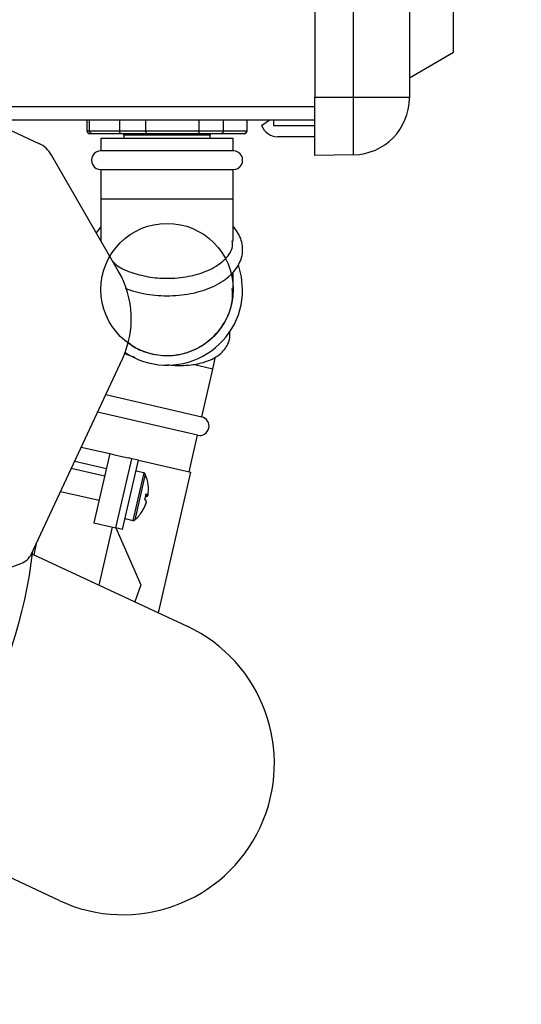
# Model space of a CAD drawing. Header units: inches. Extents: x 170 to 284, y 215 to 248.
# Tile 488 of 656: x 211.879 to 211.991, y 224.312 to 224.532. Entities that reach past the tile are written whole.
import ezdxf

# ---------------------------------------------------------------- set-up
doc = ezdxf.new("R2010")
doc.units = ezdxf.units.IN
doc.header["$LTSCALE"] = 0.25
doc.header["$MEASUREMENT"] = 0
doc.layers.add('ANNOTATIONS', color=1, linetype='Continuous')
doc.layers.add('RH FRONT OF HOOD', color=7, linetype='Continuous')
doc.styles.add('ARIAL', font='arial.ttf', dxfattribs={"height": 0.09375})
doc.dimstyles.new('STANDARD$0', dxfattribs={"dimtxt": 0.09375, "dimasz": 0.09375, "dimexe": 0.03125, "dimexo": 0.046875, "dimgap": 0.09, "dimtad": 0, "dimtih": 1, "dimtoh": 1, "dimdec": 4, "dimzin": 0, "dimdsep": 46, "dimtxsty": 'ARIAL', "dimcen": 0.09, "dimadec": 0, "dimazin": 0, "dimtfac": 1, "dimtdec": 4, "dimtofl": 0, "dimtmove": 0, "dimatfit": 1, "dimfxl": 1, "dimtolj": 1, "dimtzin": 0, "dimarcsym": 0})

# ---------------------------------------------------------------- blocks, each defined once
blk = doc.blocks.new('*D133')
at = {"layer": 'ANNOTATIONS', "color": 0, "lineweight": -2, "transparency": 16777216}
for p, q in [((211.573486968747, 225.2379811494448), (212.9080140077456, 225.2379811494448)), ((212.8767640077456, 225.1442311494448), (212.8767640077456, 222.8822775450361)), ((212.8767640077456, 220.1854637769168), (212.8767640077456, 222.4474173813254)), ((212.4115944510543, 220.0917137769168), (212.9080140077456, 220.0917137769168))]:
    blk.add_line(p, q, dxfattribs=at)
at = {"layer": 'ANNOTATIONS', "color": 0, "transparency": 16777216}
for points in [[(212.8611390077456, 225.1442311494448), (212.8923890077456, 225.1442311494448), (212.8767640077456, 225.2379811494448)], [(212.8611390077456, 220.1854637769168), (212.8923890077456, 220.1854637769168), (212.8767640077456, 220.0917137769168)]]:
    blk.add_solid(points, dxfattribs=at)
at = {"layer": 'defpoints', "color": 0, "transparency": 16777216}
for p in [(211.526611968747, 225.2379811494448), (212.3647194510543, 220.0917137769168), (212.8767640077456, 220.0917137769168)]:
    blk.add_point(p, dxfattribs=at)
at = {"layer": 'ANNOTATIONS', "color": 0, "transparency": 16777216, "insert": (212.8767640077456, 222.6648474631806), "char_height": 0.09375, "attachment_point": 5, "style": 'ARIAL'}
blk.add_mtext('\\A1;TOTAL\\PHEIGHT', dxfattribs=at)

msp = doc.modelspace()

# ---------------------------------------------------------------- linework, layer by layer
at = {"layer": 'RH FRONT OF HOOD'}
for p, q in [((211.9663573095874, 225.0624752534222), (211.9663573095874, 224.5143627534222)), ((211.976220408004, 224.5242734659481), (211.976220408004, 225.0525645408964)), ((211.9452760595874, 224.5861481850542), (211.9452760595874, 224.5143627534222)), ((211.9539293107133, 224.5143627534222), (211.9539293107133, 224.5818227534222)), ((211.976220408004, 224.5242734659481), (211.9663573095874, 224.5185790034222)), ((211.9452760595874, 224.5143627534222), (211.9539293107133, 224.5143627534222)), ((211.9452760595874, 224.5013460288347), (211.9452760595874, 224.5143627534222)), ((211.9539293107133, 224.501497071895), (211.9539293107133, 224.5143627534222)), ((211.9539293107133, 224.5143627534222), (211.9663573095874, 224.5143627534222)), ((211.9663573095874, 224.5143627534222), (211.9663573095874, 224.5141438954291)), ((211.8703531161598, 224.5122546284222), (211.9452760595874, 224.5122546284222)), ((211.9452760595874, 224.5092256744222), (211.8727115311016, 224.5092256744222)), ((211.8736211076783, 224.5087060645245), (211.8837054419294, 224.5040036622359)), ((211.8944253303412, 224.5092256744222), (211.8944253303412, 224.5068645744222)), ((211.8950141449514, 224.5068645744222), (211.8950141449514, 224.5092256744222)), ((211.9016652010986, 224.5092256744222), (211.9016652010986, 224.5068645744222)), ((211.9075989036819, 224.5068645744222), (211.9075989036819, 224.5092256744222)), ((211.9194267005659, 224.5092256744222), (211.9194267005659, 224.5068645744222)), ((211.9248869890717, 224.5068645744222), (211.9248869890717, 224.5092256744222)), ((211.9300637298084, 224.5092256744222), (211.9300637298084, 224.5068645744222)), ((211.9301791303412, 224.5068645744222), (211.9301791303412, 224.5092256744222)), ((211.9334074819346, 224.5080323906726), (211.9351116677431, 224.5092256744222)), ((211.9360751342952, 224.5092256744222), (211.9360751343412, 224.5080451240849)), ((211.9360751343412, 224.5080451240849), (211.9452760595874, 224.5080451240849)), ((211.8944253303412, 224.5068645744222), (211.8950141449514, 224.5068645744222)), ((211.8950141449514, 224.5068645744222), (211.9016652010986, 224.5068645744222)), ((211.8956378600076, 224.5061899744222), (211.8950999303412, 224.5061899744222)), ((211.9021584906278, 224.5061899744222), (211.8956378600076, 224.5061899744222)), ((211.8975453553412, 224.5051780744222), (211.8975453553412, 224.5023953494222)), ((211.8975453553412, 224.5051780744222), (211.9270591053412, 224.5051780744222)), ((211.9016652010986, 224.5068645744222), (211.9075989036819, 224.5068645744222)), ((211.9076664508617, 224.5061899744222), (211.9021584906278, 224.5061899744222)), ((211.9026891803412, 224.5058526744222), (211.9026891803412, 224.5051780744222)), ((211.9209509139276, 224.5058526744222), (211.9026891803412, 224.5058526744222)), ((211.9075989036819, 224.5068645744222), (211.9194267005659, 224.5068645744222)), ((211.9192623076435, 224.5061899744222), (211.9076664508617, 224.5061899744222)), ((211.9243308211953, 224.5061899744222), (211.9192623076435, 224.5061899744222)), ((211.9194267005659, 224.5068645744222), (211.9248869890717, 224.5068645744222)), ((211.9219152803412, 224.5058526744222), (211.9209509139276, 224.5058526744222)), ((211.9219152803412, 224.5051780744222), (211.9219152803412, 224.5058526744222)), ((211.9294060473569, 224.5061899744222), (211.9243308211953, 224.5061899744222)), ((211.9248869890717, 224.5068645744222), (211.9300637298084, 224.5068645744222)), ((211.9270591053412, 224.5023953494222), (211.9270591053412, 224.5051780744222)), ((211.9295045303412, 224.5061899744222), (211.9294853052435, 224.5061899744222)), ((211.9300637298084, 224.5068645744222), (211.9301791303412, 224.5068645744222)), ((211.9452760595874, 224.5055153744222), (211.9369206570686, 224.5055153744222)), ((211.9015008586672, 224.4754746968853), (211.8865171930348, 224.5014271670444)), ((211.9270591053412, 224.5023953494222), (211.8975453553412, 224.5023953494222)), ((211.9539293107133, 224.501497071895), (211.9452760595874, 224.5013460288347)), ((211.8975453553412, 224.4981790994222), (211.8975453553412, 224.4916860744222)), ((211.8975453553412, 224.4981790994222), (211.9123022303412, 224.4981790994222)), ((211.9123022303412, 224.4981790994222), (211.9270591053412, 224.4981790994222)), ((211.9270591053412, 224.4916860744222), (211.9270591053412, 224.4981790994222)), ((211.8975453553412, 224.4916860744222), (211.8975453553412, 224.4822298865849)), ((211.8975453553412, 224.4916860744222), (211.9270591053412, 224.4916860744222)), ((211.9270591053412, 224.4822280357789), (211.9270591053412, 224.4916860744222)), ((211.8975453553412, 224.4854649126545), (211.8965152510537, 224.4841100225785)), ((211.9270591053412, 224.4714944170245), (211.9270591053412, 224.4752808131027)), ((211.8820701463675, 224.4125343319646), (211.9023500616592, 224.456024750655)), ((211.9225063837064, 224.4537273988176), (211.9181339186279, 224.454736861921)), ((211.9225063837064, 224.4537273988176), (211.9231311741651, 224.4564336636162)), ((211.9200457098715, 224.4430690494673), (211.9225063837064, 224.4537273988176)), ((211.898615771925, 224.4480165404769), (211.9200457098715, 224.4430690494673)), ((211.9190972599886, 224.4389608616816), (211.8967940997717, 224.4441099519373)), ((211.9172102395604, 224.4307872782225), (211.9190972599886, 224.4389608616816)), ((211.8931697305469, 224.4363374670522), (211.8995301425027, 224.4348690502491)), ((211.8995301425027, 224.4348690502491), (211.8959639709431, 224.4194222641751)), ((211.8995301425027, 224.4348690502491), (211.9005695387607, 224.4346290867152)), ((211.8917123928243, 224.4332121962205), (211.8987713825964, 224.4315825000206)), ((211.9005695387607, 224.4346290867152), (211.9036374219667, 224.4339166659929)), ((211.9005695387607, 224.4346290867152), (211.9036383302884, 224.4339206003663)), ((211.9008937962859, 224.4182841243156), (211.9044590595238, 224.4337269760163)), ((211.9023727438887, 224.4179426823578), (211.9059389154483, 224.4333894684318)), ((211.9036374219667, 224.4339166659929), (211.9036383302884, 224.4339206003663)), ((211.9044590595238, 224.4337269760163), (211.9036374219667, 224.4339166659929)), ((211.9044599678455, 224.4337309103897), (211.9036383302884, 224.4339206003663)), ((211.9044599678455, 224.4337309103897), (211.9044591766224, 224.4337274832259)), ((211.9059389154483, 224.4333894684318), (211.9044599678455, 224.4337309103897)), ((211.9059389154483, 224.4333894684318), (211.9176061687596, 224.4306958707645)), ((211.8983692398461, 224.4298406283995), (211.8909400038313, 224.4315558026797)), ((211.9070971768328, 224.430560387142), (211.9053774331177, 224.4309574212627)), ((211.9070971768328, 224.430560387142), (211.9059931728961, 224.4257784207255)), ((211.9103688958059, 224.3993477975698), (211.9176061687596, 224.4306958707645)), ((211.9074485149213, 224.4302664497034), (211.906386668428, 224.4256670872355)), ((211.8885499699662, 224.4264303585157), (211.8971248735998, 224.4244506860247)), ((211.9059931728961, 224.4257784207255), (211.9046539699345, 224.4199776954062)), ((211.906386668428, 224.4256670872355), (211.9050986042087, 224.4200878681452)), ((211.9075320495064, 224.4254800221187), (211.9080221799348, 224.4254071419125)), ((211.908051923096, 224.4255359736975), (211.9075558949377, 224.4256011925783)), ((211.9077146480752, 224.424075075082), (211.9077039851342, 224.4240786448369)), ((211.8959639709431, 224.4194222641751), (211.9008937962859, 224.4182841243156)), ((211.9029342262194, 224.4203747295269), (211.9046539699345, 224.4199776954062)), ((211.9000721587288, 224.4184738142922), (211.8970864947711, 224.405541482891)), ((211.9023727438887, 224.4179426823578), (211.9008937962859, 224.4182841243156)), ((211.9008937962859, 224.4182841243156), (211.906441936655, 224.4055795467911)), ((211.8831273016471, 224.4148014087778), (211.8825539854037, 224.4123181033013)), ((211.8822742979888, 224.4124485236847), (211.9167704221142, 224.3963627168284)), ((211.8660294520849, 224.4053818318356), (211.8796909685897, 224.4103542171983)), ((211.906441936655, 224.4055795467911), (211.9050806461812, 224.4018137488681)), ((211.8882605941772, 224.3352231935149), (211.8537644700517, 224.3513090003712))]:
    msp.add_line(p, q, dxfattribs=at)
at = {"layer": 'RH FRONT OF HOOD', "flags": 128}
for points in [[(211.9291672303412, 224.4714480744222), (211.9289246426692, 224.4742982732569), (211.928239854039, 224.4769635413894)], [(211.907368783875, 224.4247596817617), (211.9073395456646, 224.4246293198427), (211.9073261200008, 224.424571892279)]]:
    msp.add_lwpolyline(points, dxfattribs=at)
at = {"layer": 'RH FRONT OF HOOD'}
msp.add_circle((211.9123022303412, 224.4714480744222), 0.01475687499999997, dxfattribs=at)
for centre, radius, start, end in [((211.9537085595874, 224.5141438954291), 0.01264875, 271.0000000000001, 0), ((211.9369206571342, 224.5092256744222), 0.003710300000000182, 198.7605498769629, 269.9999989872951), ((211.8950999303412, 224.5068645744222), 0.0006746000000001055, 180, 269.9999999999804), ((211.9023518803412, 224.5058526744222), 0.0003372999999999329, 0, 90.00000000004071), ((211.9222525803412, 224.5058526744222), 0.0003372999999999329, 89.99999999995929, 180), ((211.9295045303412, 224.5068645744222), 0.0006745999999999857, 270.0000000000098, 0), ((211.8810255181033, 224.4982565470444), 0.006341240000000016, 30.00000000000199, 65.0000000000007), ((211.8975453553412, 224.5002872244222), 0.00210812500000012, 89.99999999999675, 270.0000000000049), ((211.9270591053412, 224.5002872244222), 0.00210812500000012, 269.9999999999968, 90.00000000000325), ((211.8832439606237, 224.4649340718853), 0.02108124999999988, 335.0000000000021, 30.00000000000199), ((211.9123022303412, 224.4714480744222), 0.016865, 236.2828968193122, 0), ((211.91957148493, 224.4410149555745), 0.002108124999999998, 256.9999999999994, 76.99999999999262), ((211.9069833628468, 224.4300674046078), 0.0005059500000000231, 23.16676120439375, 77.00000000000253), ((211.8993114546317, 224.4267844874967), 0.008850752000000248, 7.261331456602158, 23.16676120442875), ((211.8993921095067, 224.4268381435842), 0.008757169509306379, 351.4485432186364, 7.144644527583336), ((211.9080296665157, 224.4278929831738), 6.199016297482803e-05, 340.31129612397, 33.62834889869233), ((211.8993604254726, 224.4267009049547), 0.008757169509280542, 326.855355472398, 342.5514567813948), ((211.8993022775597, 224.4268591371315), 0.008849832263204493, 326.9544317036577, 342.5404925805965), ((211.8970891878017, 224.4275977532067), 0.01065539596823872, 343.563242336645, 350.4367576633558), ((211.9067498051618, 224.4235006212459), 0.001218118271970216, 35.26466094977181, 62.66657707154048), ((211.9074365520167, 224.4264752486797), 0.001218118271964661, 271.3334229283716, 298.735339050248), ((211.9073044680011, 224.4248698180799), 0.00100122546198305, 41.708435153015, 73.04153338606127), ((211.8993114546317, 224.4267844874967), 0.008850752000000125, 310.833238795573, 326.7386685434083), ((211.9065749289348, 224.4219931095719), 0.0001510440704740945, 335.3931210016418, 15.42021995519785), ((211.9047677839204, 224.4204706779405), 0.0005059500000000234, 256.9999999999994, 310.8332387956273), ((211.7739696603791, 224.4257348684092), 0.1091165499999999, 307.712485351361, 353.3783232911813), ((211.8782489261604, 224.4143161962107), 0.004216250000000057, 290.0000000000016, 335.0000000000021), ((211.9025155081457, 224.3657929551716), 0.03373000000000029, 245.0000000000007, 65.0000000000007)]:
    msp.add_arc(centre, radius, start, end, dxfattribs=at)
for points, knots in [([(211.8956378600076, 224.5061899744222), (211.8956347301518, 224.5061899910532), (211.8955858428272, 224.5061902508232), (211.8954674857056, 224.5062064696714), (211.8952946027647, 224.5062858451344), (211.895139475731, 224.5064394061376), (211.8950343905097, 224.506639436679), (211.8950208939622, 224.5067895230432), (211.8950141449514, 224.5068645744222)], [0, 0, 0, 0, 0.009687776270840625, 0.151319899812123, 0.3663031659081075, 0.5784028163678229, 0.7891783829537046, 1, 1, 1, 1]), ([(211.9021584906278, 224.5061899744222), (211.902156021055, 224.5061899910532), (211.9021174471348, 224.5061902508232), (211.9020240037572, 224.5062064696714), (211.9018873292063, 224.5062858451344), (211.9017645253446, 224.5064394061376), (211.90168125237, 224.506639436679), (211.901670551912, 224.5067895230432), (211.9016652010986, 224.5068645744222)], [0, 0, 0, 0, 0.009687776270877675, 0.1513198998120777, 0.3663031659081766, 0.578402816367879, 0.7891783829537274, 1, 1, 1, 1]), ([(211.9076664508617, 224.5061899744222), (211.9076661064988, 224.5061899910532), (211.9076607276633, 224.5061902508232), (211.9076477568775, 224.5062064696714), (211.907628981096, 224.5062858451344), (211.9076122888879, 224.5064394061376), (211.9076010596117, 224.506639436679), (211.9075996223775, 224.5067895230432), (211.9075989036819, 224.5068645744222)], [0, 0, 0, 0, 0.009687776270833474, 0.1513198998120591, 0.3663031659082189, 0.5784028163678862, 0.7891783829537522, 1, 1, 1, 1]), ([(211.9194267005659, 224.5068645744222), (211.9194249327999, 224.5067895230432), (211.919421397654, 224.506639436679), (211.9193938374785, 224.5064394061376), (211.9193530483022, 224.5062858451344), (211.9193074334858, 224.5062064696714), (211.9192760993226, 224.5061902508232), (211.9192631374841, 224.5061899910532), (211.9192623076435, 224.5061899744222)], [0, 0, 0, 0, 0.2108216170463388, 0.4215971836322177, 0.6336968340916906, 0.8486801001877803, 0.9903122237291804, 1, 1, 1, 1]), ([(211.9248869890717, 224.5068645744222), (211.9248809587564, 224.5067895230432), (211.9248688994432, 224.506639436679), (211.9247750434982, 224.5064394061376), (211.9246366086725, 224.5062858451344), (211.9244825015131, 224.5062064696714), (211.9243771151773, 224.5061902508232), (211.9243336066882, 224.5061899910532), (211.9243308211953, 224.5061899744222)], [0, 0, 0, 0, 0.2108216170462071, 0.4215971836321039, 0.6336968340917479, 0.8486801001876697, 0.9903122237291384, 1, 1, 1, 1]), ([(211.9300637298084, 224.5068645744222), (211.9300566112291, 224.5067895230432), (211.9300423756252, 224.506639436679), (211.929931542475, 224.5064394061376), (211.9297679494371, 224.5062858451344), (211.9295856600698, 224.5062064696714), (211.929460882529, 224.5061902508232), (211.9294093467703, 224.5061899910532), (211.9294060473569, 224.5061899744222)], [0, 0, 0, 0, 0.2108216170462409, 0.4215971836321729, 0.6336968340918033, 0.8486801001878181, 0.9903122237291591, 1, 1, 1, 1]), ([(211.902944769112, 224.4717815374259), (211.9032878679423, 224.4716359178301), (211.9043599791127, 224.4711808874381), (211.9063904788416, 224.4706571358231), (211.9089512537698, 224.4702137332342), (211.9116022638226, 224.4700275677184), (211.9142653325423, 224.4700856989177), (211.9168829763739, 224.4703912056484), (211.9193939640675, 224.4709388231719), (211.9217413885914, 224.4717225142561), (211.9238709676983, 224.4727351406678), (211.9257278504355, 224.4739688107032), (211.9272504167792, 224.4754087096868), (211.9283351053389, 224.4769685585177), (211.9290018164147, 224.4786260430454), (211.9292392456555, 224.480308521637), (211.9290463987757, 224.4820110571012), (211.9284272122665, 224.4836070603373), (211.9277478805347, 224.4847591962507), (211.9271848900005, 224.4853210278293), (211.9270591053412, 224.485446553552)], [0, 0, 0, 0, 0.02894110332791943, 0.0904348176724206, 0.1517001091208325, 0.2128003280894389, 0.2738502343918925, 0.3349706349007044, 0.3962673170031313, 0.4578853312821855, 0.51995870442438, 0.5825460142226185, 0.6453680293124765, 0.7073460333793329, 0.7608888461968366, 0.818007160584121, 0.8733217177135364, 0.9281498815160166, 0.9839470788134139, 1, 1, 1, 1]), ([(211.9046628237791, 224.4751434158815), (211.9059439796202, 224.4747886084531), (211.9085063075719, 224.4740789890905), (211.9130688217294, 224.4738350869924), (211.9177639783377, 224.474367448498), (211.922103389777, 224.4758199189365), (211.9252679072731, 224.4779858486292), (211.9269830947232, 224.4802822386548), (211.9268921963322, 224.4817746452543), (211.9268578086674, 224.4823392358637)], [0, 0, 0, 0, 0.1359450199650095, 0.2718917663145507, 0.429698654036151, 0.5875184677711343, 0.7454687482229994, 0.9037085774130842, 0.9999999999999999, 0.9999999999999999, 0.9999999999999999, 0.9999999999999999]), ([(211.900255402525, 224.4776318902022), (211.9005589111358, 224.4773260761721), (211.9015911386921, 224.4762860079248), (211.9033916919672, 224.4756162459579), (211.9046628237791, 224.4751434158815)], [0, 0, 0, 0, 0.2940326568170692, 1, 1, 1, 1]), ([(211.9034801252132, 224.4598435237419), (211.9038755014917, 224.4594897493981), (211.90533334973, 224.4581852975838), (211.9086100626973, 224.4570227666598), (211.9130938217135, 224.456481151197), (211.9178145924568, 224.4574858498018), (211.9221440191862, 224.4600941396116), (211.9252963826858, 224.4639911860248), (211.9269878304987, 224.4680671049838), (211.926890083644, 224.4706933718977), (211.9268541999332, 224.4716574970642)], [0, 0, 0, 0, 0.04834792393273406, 0.1782705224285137, 0.3081937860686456, 0.4591690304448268, 0.6101496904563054, 0.7611818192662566, 0.9123277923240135, 1, 1, 1, 1]), ([(211.9122217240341, 224.454710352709), (211.9126516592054, 224.4546601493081), (211.9139248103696, 224.4545114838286), (211.9159732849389, 224.4545140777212), (211.9183016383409, 224.4547126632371), (211.9204536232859, 224.4551724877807), (211.9223831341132, 224.455893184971), (211.9239482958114, 224.4568489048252), (211.9251236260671, 224.4579943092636), (211.9259215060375, 224.4592925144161), (211.9263567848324, 224.4607285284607), (211.9262969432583, 224.4617240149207), (211.9262683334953, 224.4621999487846)], [0, 0, 0, 0, 0.05641497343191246, 0.1670595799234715, 0.2785806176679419, 0.3914297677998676, 0.5059656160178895, 0.621556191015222, 0.7188263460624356, 0.8110499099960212, 0.9096645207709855, 1, 1, 1, 1]), ([(211.9027350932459, 224.4573258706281), (211.9030312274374, 224.4571759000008), (211.9037619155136, 224.4568058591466), (211.9045844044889, 224.4565229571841), (211.9050735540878, 224.4563547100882)], [0, 0, 0, 0, 0.4052812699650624, 1, 1, 1, 1])]:
    msp.add_open_spline(points, degree=3, knots=knots, dxfattribs=at)

# ---------------------------------------------------------------- dimensions: what is measured, and where the dimension line sits
at = {"layer": 'ANNOTATIONS'}
dim = msp.add_linear_dim(base=(212.8767640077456, 220.0917137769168), p1=(211.5266119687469, 225.2379811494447), p2=(212.3647194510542, 220.0917137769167), angle=90, text='TOTAL\\PHEIGHT', dimstyle='STANDARD$0', dxfattribs=at)
dim.commit()
dim.dimension.update_dxf_attribs({"geometry": '*D133', "text_midpoint": (212.8767640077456, 222.6648474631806)})

doc.saveas('drawing.dxf')
